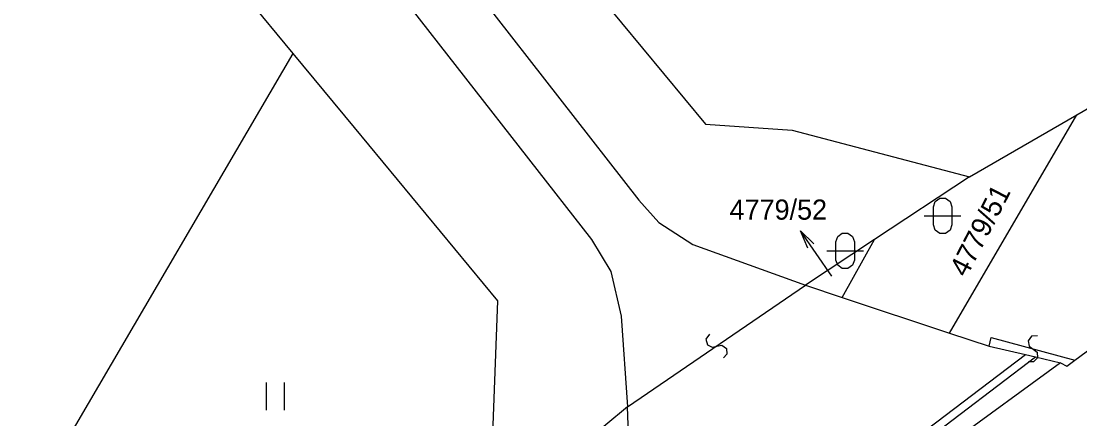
# Model space of a CAD drawing. Extents: x -266179 to -264727, y -1243225 to -1241702.
# Drawn here: x -265374 to -265316.3, y -1242906.1 to -1242884.4 of the extents above; entities that cross this region are included whole.
import ezdxf

# ---------------------------------------------------------------- set-up
doc = ezdxf.new("R2010")
doc.units = 0
doc.layers.add('Vrstva 1', color=7, linetype='Continuous')
doc.layers.add('Vrstva 2', color=7, linetype='Continuous')

msp = doc.modelspace()

# ---------------------------------------------------------------- linework, layer by layer
at = {"layer": 'Vrstva 1'}
for p, q in [((-265370.37, -1242849.4), (-265336.72, -1242889.98)), ((-265359.21, -1242886.13), (-265367.02, -1242876.68)), ((-265316.48, -1242889.47), (-265308, -1242884.57)), ((-265372.77, -1242909.33), (-265359.21, -1242886.13)), ((-265355.87, -1242890.17), (-265359.21, -1242886.13)), ((-265336.72, -1242889.98), (-265332.01, -1242890.31)), ((-265323.43, -1242901.39), (-265316.48, -1242889.47)), ((-265322.33, -1242892.86), (-265316.48, -1242889.47)), ((-265348.05, -1242899.63), (-265355.87, -1242890.17)), ((-265332.01, -1242890.31), (-265322.33, -1242892.86)), ((-265322.33, -1242892.86), (-265327.51, -1242896.29)), ((-265316.59, -1242902.87), (-265305.47, -1242894.61)), ((-265331.144, -1242896.75), (-265331.549, -1242895.814)), ((-265327.51, -1242896.29), (-265331.27, -1242898.78)), ((-265329.28, -1242899.44), (-265327.51, -1242896.29)), ((-265331.27, -1242898.78), (-265329.28, -1242899.44)), ((-265348.49, -1242911.59), (-265348.05, -1242899.63)), ((-265329.28, -1242899.44), (-265323.43, -1242901.39)), ((-265323.43, -1242901.39), (-265321.27, -1242902.11)), ((-265321.27, -1242902.11), (-265319.29, -1242902.56)), ((-265319.29, -1242902.56), (-265318.74, -1242902.69)), ((-265318.74, -1242902.69), (-265317.37, -1242903.01)), ((-265317.37, -1242903.01), (-265329.05, -1242911.53)), ((-265317.37, -1242903.01), (-265317.02, -1242903.2)), ((-265317.02, -1242903.2), (-265316.59, -1242902.87)), ((-265360.67, -1242904.09), (-265360.67, -1242905.59)), ((-265359.67, -1242905.59), (-265359.67, -1242904.09)), ((-265340.98, -1242905.42), (-265348.49, -1242911.59)), ((-265340.88, -1242908.01), (-265340.98, -1242905.42))]:
    msp.add_line(p, q, dxfattribs=at)
for points in [[(-265324.3, -1242894.49), (-265324.2, -1242894.2), (-265323.95, -1242894.02), (-265323.64, -1242894.02), (-265323.39, -1242894.2), (-265323.29, -1242894.49), (-265323.29, -1242895.49), (-265323.39, -1242895.78), (-265323.64, -1242895.96), (-265323.95, -1242895.96), (-265324.2, -1242895.78), (-265324.3, -1242895.49)], [(-265329.62, -1242896.4), (-265329.52, -1242896.11), (-265329.27, -1242895.93), (-265328.96, -1242895.93), (-265328.71, -1242896.11), (-265328.61, -1242896.4), (-265328.61, -1242897.4), (-265328.71, -1242897.69), (-265328.96, -1242897.87), (-265329.27, -1242897.87), (-265329.52, -1242897.69), (-265329.62, -1242897.4)]]:
    msp.add_lwpolyline(points, close=True, dxfattribs=at)
for points in [[(-265324.8, -1242894.99), (-265323.53, -1242894.99), (-265322.8, -1242894.99)], [(-265329.84, -1242898.28), (-265331.549, -1242895.814), (-265330.815, -1242896.522)], [(-265330.12, -1242896.9), (-265328.85, -1242896.9), (-265328.12, -1242896.9)]]:
    msp.add_lwpolyline(points, dxfattribs=at)
at = {"layer": 'Vrstva 2'}
for p, q in [((-265377.77, -1242851.57), (-265342.95, -1242896.28)), ((-265373.4, -1242851.67), (-265340.37, -1242894.13)), ((-265340.37, -1242894.13), (-265339.28, -1242895.36)), ((-265339.28, -1242895.36), (-265337.42, -1242896.55)), ((-265342.95, -1242896.28), (-265341.89, -1242898.03)), ((-265337.42, -1242896.55), (-265331.27, -1242898.78)), ((-265341.89, -1242898.03), (-265341.32, -1242900.47)), ((-265340.98, -1242905.42), (-265331.27, -1242898.78)), ((-265341.32, -1242900.47), (-265340.98, -1242905.42)), ((-265321.27, -1242902.11), (-265321.16, -1242901.62)), ((-265321.16, -1242901.62), (-265316.59, -1242902.87)), ((-265340.47, -1242918.64), (-265319.29, -1242902.56)), ((-265340.47, -1242919.19), (-265318.74, -1242902.69))]:
    msp.add_line(p, q, dxfattribs=at)
for points in [[(-265336.507, -1242901.453), (-265336.701, -1242901.719), (-265336.622, -1242902.028), (-265336.366, -1242902.156), (-265335.84, -1242902.038), (-265335.588, -1242902.229), (-265335.568, -1242902.543), (-265335.743, -1242902.747)], [(-265318.629, -1242901.535), (-265318.957, -1242901.559), (-265319.142, -1242901.819), (-265319.073, -1242902.097), (-265318.644, -1242902.422), (-265318.626, -1242902.738), (-265318.852, -1242902.956), (-265319.121, -1242902.955)]]:
    msp.add_lwpolyline(points, dxfattribs=at)

# ---------------------------------------------------------------- texts
at = {"layer": 'Vrstva 1'}
msp.add_text('4779/51', height=1.1, rotation=62.68158, dxfattribs=at).set_placement((-265322.499, -1242898.394))
msp.add_text('4779/52', height=1.1, dxfattribs=at).set_placement((-265335.416, -1242895.2))

doc.saveas('drawing.dxf')
